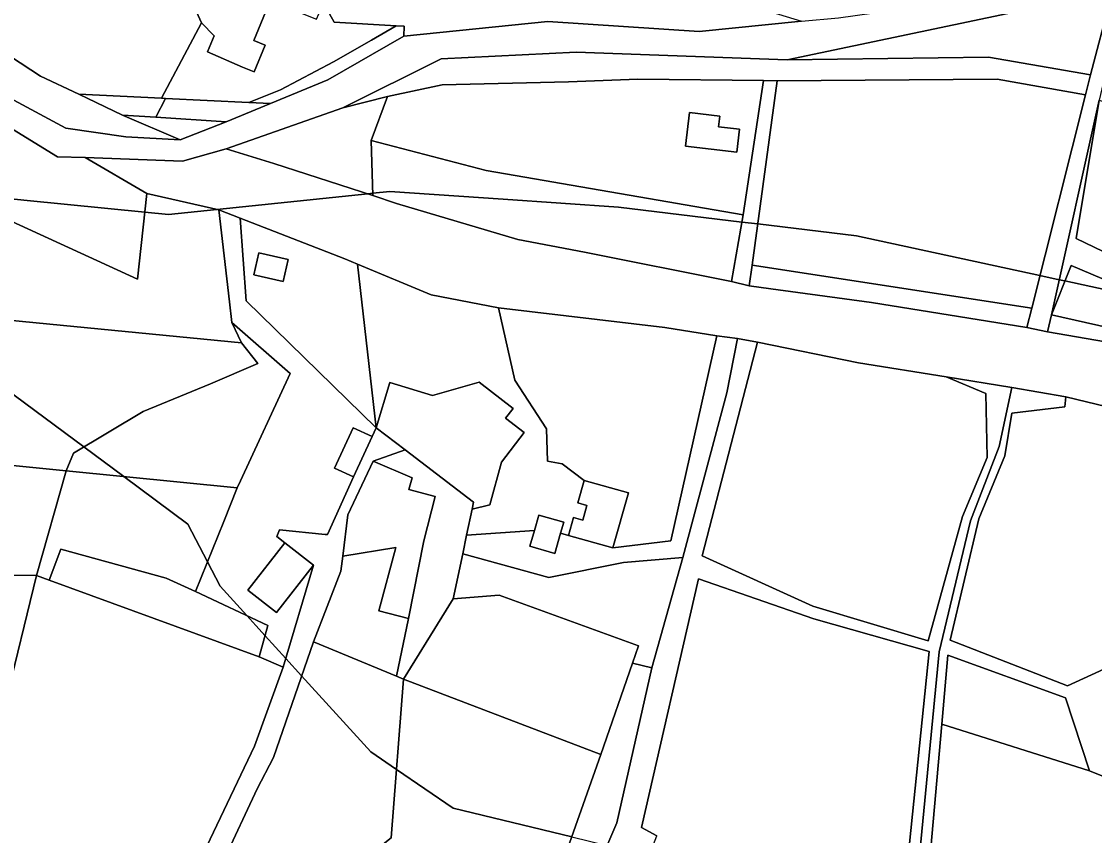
# Model space of a CAD drawing. Extents: x -477304 to -465429, y -1159113 to -1149210.
# Drawn here: x -469590.9 to -469374.8, y -1155946.2 to -1155782.2 of the extents above; entities that cross this region are included whole.
import ezdxf

# ---------------------------------------------------------------- set-up
doc = ezdxf.new("R2010")
doc.units = 0
for name, color, linetype in [('BPEJ_s', 7, 'Continuous'), ('orna_s', 7, 'Continuous'), ('ostatni_s', 7, 'Continuous'), ('PUPFL_s', 7, 'Continuous'), ('trav_porost_s', 7, 'Continuous'), ('voda_s', 7, 'Continuous'), ('zahrada_s', 7, 'Continuous')]:
    doc.layers.add(name, color=color, linetype=linetype)

msp = doc.modelspace()

# ---------------------------------------------------------------- linework, layer by layer
at = {"layer": 'BPEJ_s'}
for points in [[(-469363.18, -1155838.28), (-469375.51, -1155835.61), (-469380.75, -1155834.48), (-469381.91, -1155834.23), (-469385.78, -1155833.39), (-469422.7, -1155825.39), (-469442.61, -1155823), (-469445.81, -1155822.62), (-469470.63, -1155819.63), (-469493.86, -1155818.04), (-469516.71, -1155816.48), (-469520.13, -1155816.83), (-469521.17, -1155816.94), (-469551.53, -1155820.1), (-469561.3, -1155821.12), (-469566.05, -1155820.65), (-469589.72, -1155818.28), (-469600.88, -1155817.16)], [(-469600.88, -1155817.16), (-469589.72, -1155818.28), (-469566.05, -1155820.65), (-469561.3, -1155821.12), (-469551.53, -1155820.1), (-469521.17, -1155816.94), (-469520.13, -1155816.83), (-469516.71, -1155816.48), (-469493.86, -1155818.04), (-469470.63, -1155819.63), (-469445.81, -1155822.62), (-469442.61, -1155823), (-469422.7, -1155825.39), (-469385.78, -1155833.39), (-469381.91, -1155834.23), (-469380.75, -1155834.48), (-469375.51, -1155835.61), (-469363.18, -1155838.28)], [(-469480.09, -1155946.43), (-469503.99, -1155940.65), (-469515.38, -1155932.86), (-469520.57, -1155929.33), (-469534.47, -1155914.03), (-469537.67, -1155910.52), (-469541.84, -1155905.93), (-469543.69, -1155903.89), (-469545.53, -1155901.86), (-469550.89, -1155895.97), (-469553.44, -1155891.03), (-469557.36, -1155883.43), (-469570.28, -1155873.86), (-469578.32, -1155867.91), (-469600.22, -1155851.69)], [(-469600.22, -1155851.69), (-469578.32, -1155867.91), (-469570.28, -1155873.86), (-469557.36, -1155883.43), (-469553.44, -1155891.03), (-469550.89, -1155895.97), (-469545.53, -1155901.86), (-469543.69, -1155903.89), (-469541.84, -1155905.93), (-469537.67, -1155910.52), (-469534.47, -1155914.03), (-469520.57, -1155929.33), (-469515.38, -1155932.86), (-469503.99, -1155940.65), (-469480.09, -1155946.43), (-469472.92, -1155948.16), (-469466.42, -1155949.73)]]:
    msp.add_lwpolyline(points, dxfattribs=at)
at = {"layer": 'orna_s'}
for points in [[(-469506.2, -1155794.96), (-469480.71, -1155794.38), (-469466.8, -1155793.85), (-469441.47, -1155794.15), (-469445.56, -1155821.14), (-469497.28, -1155812.26), (-469520.48, -1155806.17), (-469517.17, -1155797.37)], [(-469450.51, -1155803.44), (-469450.25, -1155801.29), (-469456.34, -1155800.56), (-469457.14, -1155807.32), (-469446.83, -1155808.55), (-469446.28, -1155803.94)], [(-469520.48, -1155806.17), (-469497.28, -1155812.26), (-469445.56, -1155821.14), (-469447.88, -1155834.58), (-469477.48, -1155828.7), (-469490.94, -1155826.15), (-469515.4, -1155818.92), (-469520.12, -1155817.28)], [(-469581.91, -1155872.69), (-469587.9, -1155893.79), (-469593.55, -1155893.71), (-469593.31, -1155871.6)], [(-469555.86, -1155897.05), (-469561.74, -1155894.31), (-469582.98, -1155888.48), (-469585.34, -1155894.74), (-469587.9, -1155893.79), (-469581.91, -1155872.69), (-469547.46, -1155876.17), (-469550.17, -1155882.9)], [(-469543.01, -1155910.19), (-469585.34, -1155894.74), (-469582.98, -1155888.48), (-469561.74, -1155894.31), (-469555.86, -1155897.05), (-469541.27, -1155903.85)]]:
    msp.add_lwpolyline(points, close=True, dxfattribs=at)
at = {"layer": 'ostatni_s'}
for points in [[(-469554.65, -1155769.21), (-469557.97, -1155775.03), (-469554.65, -1155782.48), (-469562.67, -1155797.69), (-469579.32, -1155796.87), (-469587.05, -1155793.25), (-469601.15, -1155784.05), (-469603.57, -1155781.95), (-469591.54, -1155760.03), (-469574.77, -1155729.48), (-469571.61, -1155731.12), (-469565.2, -1155763.18), (-469559.47, -1155766.46)], [(-469552.07, -1155785.14), (-469554.65, -1155782.48), (-469557.97, -1155775.03), (-469554.65, -1155769.21), (-469554.2, -1155768.65), (-469553.07, -1155769.63), (-469551.7, -1155768.03), (-469548.28, -1155770.97), (-469550.26, -1155773.27), (-469547.71, -1155774.77), (-469546.99, -1155773.06), (-469545.77, -1155772.41), (-469543.42, -1155773.51), (-469540.6, -1155774.85), (-469541.74, -1155777.73), (-469540.81, -1155778.1), (-469544.11, -1155786.05), (-469541.81, -1155787.01), (-469544.04, -1155792.36), (-469546.35, -1155791.4), (-469553.43, -1155788.36)], [(-469387.43, -1155839.93), (-469376.59, -1155797), (-469375.58, -1155793), (-469371.66, -1155777.92), (-469369.18, -1155778.31), (-469372.78, -1155793.51), (-469373.86, -1155798.05), (-469383.49, -1155841.31), (-469384.25, -1155844.73), (-469388.42, -1155843.84)], [(-469479.19, -1155788.38), (-469436.67, -1155789.94), (-469396.14, -1155789.43), (-469375.58, -1155793), (-469376.59, -1155797), (-469394.42, -1155793.87), (-469438.71, -1155794.18), (-469441.47, -1155794.15), (-469466.8, -1155793.85), (-469480.71, -1155794.38), (-469506.2, -1155794.96), (-469517.17, -1155797.37), (-469526.17, -1155799.6), (-469506.34, -1155789.74)], [(-469443.73, -1155831.3), (-469444.34, -1155835.46), (-469447.88, -1155834.58), (-469445.56, -1155821.14), (-469441.47, -1155794.15), (-469438.71, -1155794.18)], [(-469563.86, -1155801.52), (-469570.53, -1155801.1), (-469579.32, -1155796.87), (-469562.67, -1155797.69), (-469561.87, -1155797.73)], [(-469563.86, -1155801.52), (-469561.87, -1155797.73), (-469545.12, -1155798.55), (-469540.74, -1155798.77), (-469549.69, -1155802.43)], [(-469457.14, -1155807.32), (-469456.34, -1155800.56), (-469450.25, -1155801.29), (-469450.51, -1155803.44), (-469446.28, -1155803.94), (-469446.83, -1155808.55)], [(-469546.82, -1155821.87), (-469545.66, -1155838.48), (-469519.46, -1155864.08), (-469520.25, -1155865.8), (-469524.1, -1155864.03), (-469527.85, -1155872.19), (-469524, -1155873.96), (-469529.26, -1155885.52), (-469529.74, -1155885.52), (-469538.91, -1155884.62), (-469539.44, -1155885.95), (-469537.85, -1155887.2), (-469545.31, -1155896.73), (-469539.53, -1155901.25), (-469532.07, -1155891.72), (-469538.19, -1155912.28), (-469543.01, -1155910.19), (-469541.27, -1155903.85), (-469555.86, -1155897.05), (-469550.17, -1155882.9), (-469547.46, -1155876.17), (-469546.78, -1155874.71), (-469536.77, -1155853.09), (-469548.54, -1155842.84), (-469549.01, -1155838.72), (-469551.15, -1155820.19)], [(-469538.17, -1155834.57), (-469544.07, -1155833.25), (-469543.09, -1155828.81), (-469537.18, -1155830.13)], [(-469443.73, -1155831.3), (-469387.43, -1155839.93), (-469388.42, -1155843.84), (-469419.71, -1155838.79), (-469440, -1155836.06), (-469444.34, -1155835.46)], [(-469581.91, -1155872.69), (-469593.31, -1155871.6), (-469634.18, -1155858.96), (-469663.52, -1155847.16), (-469683.48, -1155837.04), (-469630.58, -1155858.13), (-469606.69, -1155864.7), (-469604.67, -1155848.14), (-469603.84, -1155841.38), (-469546.58, -1155846.93), (-469543.28, -1155851.1), (-469552.83, -1155855.17), (-469566.41, -1155860.76), (-469580.41, -1155869.17)], [(-469552.83, -1155855.17), (-469543.28, -1155851.1), (-469546.58, -1155846.93), (-469548.54, -1155842.84), (-469536.77, -1155853.09), (-469546.78, -1155874.71), (-469547.46, -1155876.17), (-469581.91, -1155872.69), (-469580.41, -1155869.17), (-469566.41, -1155860.76)], [(-469383.49, -1155841.31), (-469353.42, -1155848.09), (-469352.18, -1155850.56), (-469360.49, -1155848.83), (-469384.25, -1155844.73)], [(-469450.89, -1155845.51), (-469446.7, -1155846.08), (-469448.82, -1155857.01), (-469457.68, -1155890.14), (-469469.68, -1155891.16), (-469484.68, -1155894.18), (-469502.03, -1155889.4), (-469501.25, -1155885.7), (-469487.58, -1155884.76), (-469488.5, -1155887.92), (-469483.51, -1155889.37), (-469482.32, -1155885.27), (-469480.73, -1155885.72), (-469471.8, -1155888.24), (-469460.13, -1155886.81)], [(-469499.83, -1155879), (-469513.63, -1155868.51), (-469519.46, -1155864.08), (-469516.69, -1155854.92), (-469508.09, -1155857.52), (-469498.74, -1155854.86), (-469491.87, -1155860.17), (-469493.39, -1155862.13), (-469489.63, -1155865.03), (-469494.2, -1155870.95), (-469496.6, -1155879.59), (-469500.14, -1155880.44)], [(-469524.1, -1155864.03), (-469520.25, -1155865.8), (-469524, -1155873.96), (-469527.85, -1155872.19)], [(-469513.98, -1155914.69), (-469515.37, -1155914.1), (-469512.98, -1155902.45), (-469509.89, -1155886.82), (-469507.55, -1155877.89), (-469512.89, -1155876.49), (-469512.22, -1155874.11), (-469520.06, -1155870.75), (-469513.63, -1155868.51), (-469499.83, -1155879), (-469500.14, -1155880.44), (-469501.25, -1155885.7), (-469502.03, -1155889.4), (-469503.95, -1155898.48)], [(-469526.2, -1155889.88), (-469525.19, -1155881.56), (-469520.06, -1155870.75), (-469512.22, -1155874.11), (-469512.89, -1155876.49), (-469507.55, -1155877.89), (-469509.89, -1155886.82), (-469512.98, -1155902.45), (-469518.92, -1155900.93), (-469515.52, -1155888.15)], [(-469479.71, -1155882.12), (-469477.86, -1155882.65), (-469477.03, -1155879.71), (-469478.88, -1155879.19), (-469477.6, -1155874.65), (-469468.67, -1155877.17), (-469471.8, -1155888.24), (-469480.73, -1155885.72)], [(-469481.69, -1155883.09), (-469482.32, -1155885.27), (-469483.51, -1155889.37), (-469488.5, -1155887.92), (-469487.58, -1155884.76), (-469486.68, -1155881.64)], [(-469532.07, -1155891.72), (-469539.53, -1155901.25), (-469545.31, -1155896.73), (-469537.85, -1155887.2)], [(-469526.2, -1155889.88), (-469515.52, -1155888.15), (-469518.92, -1155900.93), (-469512.98, -1155902.45), (-469515.37, -1155914.1), (-469532.09, -1155907.13), (-469526.57, -1155892.93)], [(-469463.96, -1155912.41), (-469470.98, -1155943.63), (-469475.74, -1155954.76), (-469479.44, -1155965.25), (-469497.99, -1156022.57), (-469501.98, -1156021.08), (-469486.26, -1155974.51), (-469482.89, -1155954.31), (-469474.2, -1155929.81), (-469467.87, -1155911.47)]]:
    msp.add_lwpolyline(points, close=True, dxfattribs=at)
for points in [[(-469601.15, -1155784.05), (-469587.05, -1155793.25), (-469579.32, -1155796.87), (-469570.53, -1155801.1), (-469558.96, -1155806.05), (-469569.87, -1155805.47), (-469581.93, -1155803.71), (-469597.72, -1155795.23)], [(-469364.19, -1155861.81), (-469380.56, -1155857.84), (-469391.42, -1155855.97), (-469404.69, -1155853.82), (-469422.33, -1155850.97), (-469442.64, -1155846.79), (-469446.7, -1155846.08), (-469450.89, -1155845.51), (-469461.34, -1155843.85), (-469494.81, -1155839.92), (-469508.4, -1155837.25), (-469523.24, -1155831.08), (-469525.8, -1155830.02), (-469546.82, -1155821.87), (-469551.15, -1155820.19), (-469565.63, -1155816.84), (-469578.08, -1155809.61), (-469558.45, -1155810.38), (-469549.64, -1155807.91), (-469540.1, -1155810.86), (-469520.12, -1155817.28), (-469515.4, -1155818.92), (-469490.94, -1155826.15), (-469477.48, -1155828.7), (-469447.88, -1155834.58), (-469444.34, -1155835.46), (-469440, -1155836.06), (-469419.71, -1155838.79), (-469388.42, -1155843.84), (-469384.25, -1155844.73), (-469360.49, -1155848.83)]]:
    msp.add_lwpolyline(points, dxfattribs=at)
at = {"layer": 'PUPFL_s'}
msp.add_lwpolyline([(-469492.62, -1155758.43), (-469483.02, -1155767.13), (-469433.8, -1155782.2), (-469454.41, -1155784.23), (-469484.89, -1155782.26), (-469513.9, -1155785.17), (-469513.82, -1155783.18), (-469515.42, -1155783.09), (-469527.89, -1155782.35), (-469530.06, -1155778.52), (-469528.7, -1155775.43), (-469532.73, -1155773.8), (-469539.68, -1155761.59), (-469534.27, -1155758.87), (-469530.37, -1155757.64), (-469519.07, -1155754.07), (-469518.86, -1155754.92), (-469512.83, -1155753.29), (-469510.94, -1155752.78), (-469511.23, -1155751.59), (-469510.2, -1155751.27), (-469499.86, -1155747.99), (-469496.02, -1155746.78)], close=True, dxfattribs=at)
at = {"layer": 'trav_porost_s'}
for points in [[(-469544.11, -1155786.05), (-469540.81, -1155778.1), (-469531.5, -1155781.79), (-469530.06, -1155778.52), (-469527.89, -1155782.35), (-469515.42, -1155783.09), (-469520.38, -1155786), (-469528.04, -1155790.37), (-469538.71, -1155795.98), (-469545.12, -1155798.55), (-469561.87, -1155797.73), (-469562.67, -1155797.69), (-469554.65, -1155782.48), (-469552.07, -1155785.14), (-469553.43, -1155788.36), (-469546.35, -1155791.4), (-469544.04, -1155792.36), (-469541.81, -1155787.01)], [(-469396.14, -1155789.43), (-469436.67, -1155789.94), (-469376.25, -1155777.2), (-469371.66, -1155777.92), (-469375.58, -1155793)], [(-469513.82, -1155783.18), (-469513.9, -1155785.17), (-469529.21, -1155794.01), (-469540.74, -1155798.77), (-469545.12, -1155798.55), (-469538.71, -1155795.98), (-469528.04, -1155790.37), (-469520.38, -1155786), (-469515.42, -1155783.09)], [(-469376.59, -1155797), (-469387.43, -1155839.93), (-469443.73, -1155831.3), (-469438.71, -1155794.18), (-469394.42, -1155793.87)], [(-469517.17, -1155797.37), (-469520.48, -1155806.17), (-469520.12, -1155817.28), (-469540.1, -1155810.86), (-469549.64, -1155807.91), (-469526.17, -1155799.6)], [(-469357.02, -1155840.88), (-469379.52, -1155831.39), (-469383.49, -1155841.31), (-469373.86, -1155798.05), (-469378.52, -1155825.96), (-469336.3, -1155846.24), (-469331.81, -1155848.14), (-469326.38, -1155844.66), (-469319.13, -1155831.21), (-469317.48, -1155833.35), (-469329.61, -1155855.86), (-469336.33, -1155853.86), (-469352.18, -1155850.56), (-469353.42, -1155848.09)], [(-469336.3, -1155846.24), (-469378.52, -1155825.96), (-469373.86, -1155798.05), (-469363.22, -1155801.5), (-469342.91, -1155810.28), (-469327.74, -1155819.48), (-469325.84, -1155822.54)], [(-469595.37, -1155802.33), (-469583.67, -1155809.46), (-469578.08, -1155809.61), (-469565.63, -1155816.84), (-469567.56, -1155834.13), (-469601.08, -1155818.72), (-469598.94, -1155801.66)], [(-469563.86, -1155801.52), (-469549.69, -1155802.43), (-469558.96, -1155806.05), (-469570.53, -1155801.1)], [(-469601.08, -1155818.72), (-469567.56, -1155834.13), (-469565.63, -1155816.84), (-469551.15, -1155820.19), (-469549.01, -1155838.72), (-469548.54, -1155842.84), (-469546.58, -1155846.93), (-469603.84, -1155841.38)], [(-469545.66, -1155838.48), (-469546.82, -1155821.87), (-469525.8, -1155830.02), (-469523.24, -1155831.08), (-469519.46, -1155864.08)], [(-469537.18, -1155830.13), (-469543.09, -1155828.81), (-469544.07, -1155833.25), (-469538.17, -1155834.57)], [(-469357.02, -1155840.88), (-469353.42, -1155848.09), (-469383.49, -1155841.31), (-469379.52, -1155831.39)], [(-469396.66, -1155857.14), (-469396.44, -1155870.02), (-469401.39, -1155881.92), (-469408.3, -1155906.92), (-469431.5, -1155899.95), (-469453.79, -1155889.85), (-469442.64, -1155846.79), (-469422.33, -1155850.97), (-469404.69, -1155853.82)], [(-469364.19, -1155861.81), (-469348.93, -1155866.01), (-469347.95, -1155874.75), (-469344.92, -1155886.42), (-469349.76, -1155900.19), (-469361.27, -1155912.25), (-469368.09, -1155910.43), (-469380.27, -1155916.04), (-469403.86, -1155906.85), (-469398.12, -1155882.38), (-469392.87, -1155869.69), (-469391.42, -1155861.08), (-469380.75, -1155859.85), (-469380.56, -1155857.84)], [(-469503.95, -1155898.48), (-469502.03, -1155889.4), (-469484.68, -1155894.18), (-469469.68, -1155891.16), (-469457.68, -1155890.14), (-469463.96, -1155912.41), (-469467.87, -1155911.47), (-469466.66, -1155907.95), (-469494.67, -1155897.76)], [(-469623.75, -1156001.16), (-469651.27, -1156063.83), (-469665.65, -1156097.23), (-469670.05, -1156095.52), (-469653.87, -1156057.65), (-469648.53, -1156042.86), (-469637.93, -1156022.57), (-469621.94, -1155990.63), (-469617.22, -1155966.87), (-469608.89, -1155945.38), (-469601.42, -1155930.98), (-469594.44, -1155912.52), (-469593.55, -1155893.71), (-469587.9, -1155893.79), (-469594.14, -1155919.44), (-469608.43, -1155951.34), (-469619.26, -1155992.28)], [(-469665.65, -1156097.23), (-469651.27, -1156063.83), (-469623.75, -1156001.16), (-469619.26, -1155992.28), (-469608.43, -1155951.34), (-469594.14, -1155919.44), (-469587.9, -1155893.79), (-469585.34, -1155894.74), (-469543.01, -1155910.19), (-469538.19, -1155912.28), (-469543.95, -1155928.15), (-469555.66, -1155952.63), (-469561.7, -1155967.66), (-469570.64, -1155998.5), (-469577.56, -1156020.89), (-469587.5, -1156037.8), (-469592.16, -1156055.24), (-469600.6, -1156075.2), (-469611.04, -1156088.01), (-469628.8, -1156085.58), (-469640.65, -1156088.8), (-469662.61, -1156098.48)], [(-469472.19, -1155955.97), (-469469.93, -1155950.16), (-469464.84, -1155951.09), (-469462.91, -1155946.22), (-469466.02, -1155944.57), (-469454.55, -1155894.46), (-469431.32, -1155902.53), (-469408.12, -1155909.11), (-469412.36, -1155950.41), (-469414.5, -1155962.14), (-469417.53, -1155972.1)], [(-469474.2, -1155929.81), (-469513.98, -1155914.69), (-469503.95, -1155898.48), (-469494.67, -1155897.76), (-469466.66, -1155907.95), (-469467.87, -1155911.47)], [(-469562.23, -1155985.69), (-469556.65, -1155969.57), (-469550.22, -1155951.26), (-469543.43, -1155936.75), (-469540.14, -1155930.46), (-469532.09, -1155907.13), (-469515.37, -1155914.1), (-469513.98, -1155914.69), (-469516.45, -1155946.62), (-469546.95, -1155970.85), (-469553.88, -1156000.53), (-469551.52, -1156005.26), (-469566.6, -1155999.93)], [(-469546.95, -1155970.85), (-469516.45, -1155946.62), (-469513.98, -1155914.69), (-469474.2, -1155929.81), (-469482.89, -1155954.31), (-469486.26, -1155974.51), (-469501.98, -1156021.08), (-469551.52, -1156005.26), (-469553.88, -1156000.53)], [(-469408.01, -1155951.74), (-469405.56, -1155923.74), (-469375.84, -1155933.1), (-469364.04, -1155937.87), (-469370.88, -1155950.2), (-469365.76, -1155952.47), (-469366.98, -1155954.71), (-469345.26, -1155965.54), (-469345.62, -1155966.22), (-469349.22, -1155964.63), (-469356.38, -1155978.62), (-469359.49, -1155991.09), (-469412.68, -1155973.86), (-469411.19, -1155969.38)]]:
    msp.add_lwpolyline(points, close=True, dxfattribs=at)
for points in [[(-469475.74, -1155954.76), (-469470.98, -1155943.63), (-469463.96, -1155912.41), (-469457.68, -1155890.14), (-469448.82, -1155857.01), (-469446.7, -1155846.08), (-469442.64, -1155846.79), (-469453.79, -1155889.85), (-469431.5, -1155899.95), (-469408.3, -1155906.92), (-469401.39, -1155881.92), (-469396.44, -1155870.02), (-469396.66, -1155857.14), (-469404.69, -1155853.82), (-469391.42, -1155855.97), (-469394.01, -1155867.84), (-469399.78, -1155882.82), (-469406.07, -1155909.18), (-469409.89, -1155948.84)], [(-469409.89, -1155948.84), (-469406.07, -1155909.18), (-469399.78, -1155882.82), (-469394.01, -1155867.84), (-469391.42, -1155855.97), (-469380.56, -1155857.84), (-469380.75, -1155859.85), (-469391.42, -1155861.08), (-469392.87, -1155869.69), (-469398.12, -1155882.38), (-469403.86, -1155906.85), (-469380.27, -1155916.04), (-469368.09, -1155910.43), (-469361.27, -1155912.25), (-469349.76, -1155900.19), (-469357.54, -1155920.99), (-469349.74, -1155923.2), (-469365.76, -1155952.47)], [(-469555.66, -1155952.63), (-469543.95, -1155928.15), (-469538.19, -1155912.28), (-469532.07, -1155891.72), (-469537.85, -1155887.2), (-469539.44, -1155885.95), (-469538.91, -1155884.62), (-469529.74, -1155885.52), (-469529.26, -1155885.52), (-469524, -1155873.96), (-469520.25, -1155865.8), (-469519.46, -1155864.08), (-469513.63, -1155868.51), (-469520.06, -1155870.75), (-469525.19, -1155881.56), (-469526.2, -1155889.88), (-469526.57, -1155892.93), (-469532.09, -1155907.13), (-469540.14, -1155930.46), (-469543.43, -1155936.75), (-469550.22, -1155951.26)], [(-469412.36, -1155950.41), (-469408.12, -1155909.11), (-469431.32, -1155902.53), (-469454.55, -1155894.46), (-469466.02, -1155944.57), (-469462.91, -1155946.22)], [(-469370.88, -1155950.2), (-469364.04, -1155937.87), (-469375.84, -1155933.1), (-469380.61, -1155918.45), (-469404.35, -1155909.83), (-469405.56, -1155923.74), (-469408.01, -1155951.74)]]:
    msp.add_lwpolyline(points, dxfattribs=at)
at = {"layer": 'voda_s'}
for points in [[(-469454.41, -1155784.23), (-469433.8, -1155782.2), (-469426.35, -1155781.47), (-469390.94, -1155776.46), (-469369.72, -1155771.8), (-469356.92, -1155773.67), (-469339.47, -1155778.34), (-469317.45, -1155784.35), (-469307.17, -1155793.63), (-469289.88, -1155838.94), (-469285.01, -1155848.34), (-469288.77, -1155851.94), (-469272.39, -1155863.93), (-469269.25, -1155865.19), (-469261.28, -1155866.51), (-469257.83, -1155866.28), (-469239.91, -1155863.26), (-469234.4, -1155862.16), (-469199.7, -1155868.29)], [(-469371.66, -1155777.92), (-469376.25, -1155777.2), (-469436.67, -1155789.94), (-469479.19, -1155788.38), (-469506.34, -1155789.74), (-469526.17, -1155799.6), (-469549.64, -1155807.91), (-469558.45, -1155810.38), (-469578.08, -1155809.61), (-469583.67, -1155809.46), (-469595.37, -1155802.33)], [(-469597.72, -1155795.23), (-469581.93, -1155803.71), (-469569.87, -1155805.47), (-469558.96, -1155806.05), (-469549.69, -1155802.43), (-469540.74, -1155798.77), (-469529.21, -1155794.01), (-469513.9, -1155785.17), (-469484.89, -1155782.26), (-469454.41, -1155784.23)]]:
    msp.add_lwpolyline(points, dxfattribs=at)
at = {"layer": 'zahrada_s'}
for points in [[(-469477.86, -1155882.65), (-469479.71, -1155882.12), (-469480.73, -1155885.72), (-469482.32, -1155885.27), (-469481.69, -1155883.09), (-469486.68, -1155881.64), (-469487.58, -1155884.76), (-469501.25, -1155885.7), (-469500.14, -1155880.44), (-469496.6, -1155879.59), (-469494.2, -1155870.95), (-469489.63, -1155865.03), (-469493.39, -1155862.13), (-469491.87, -1155860.17), (-469498.74, -1155854.86), (-469508.09, -1155857.52), (-469516.69, -1155854.92), (-469519.46, -1155864.08), (-469523.24, -1155831.08), (-469508.4, -1155837.25), (-469494.81, -1155839.92), (-469491.51, -1155854.45), (-469485.18, -1155864.28), (-469484.96, -1155870.75), (-469482.01, -1155871.28), (-469477.6, -1155874.65), (-469478.88, -1155879.19), (-469477.03, -1155879.71)], [(-469468.67, -1155877.17), (-469477.6, -1155874.65), (-469482.01, -1155871.28), (-469484.96, -1155870.75), (-469485.18, -1155864.28), (-469491.51, -1155854.45), (-469494.81, -1155839.92), (-469461.34, -1155843.85), (-469450.89, -1155845.51), (-469460.13, -1155886.81), (-469471.8, -1155888.24)], [(-469380.61, -1155918.45), (-469375.84, -1155933.1), (-469405.56, -1155923.74), (-469404.35, -1155909.83)]]:
    msp.add_lwpolyline(points, close=True, dxfattribs=at)

doc.saveas('drawing.dxf')
